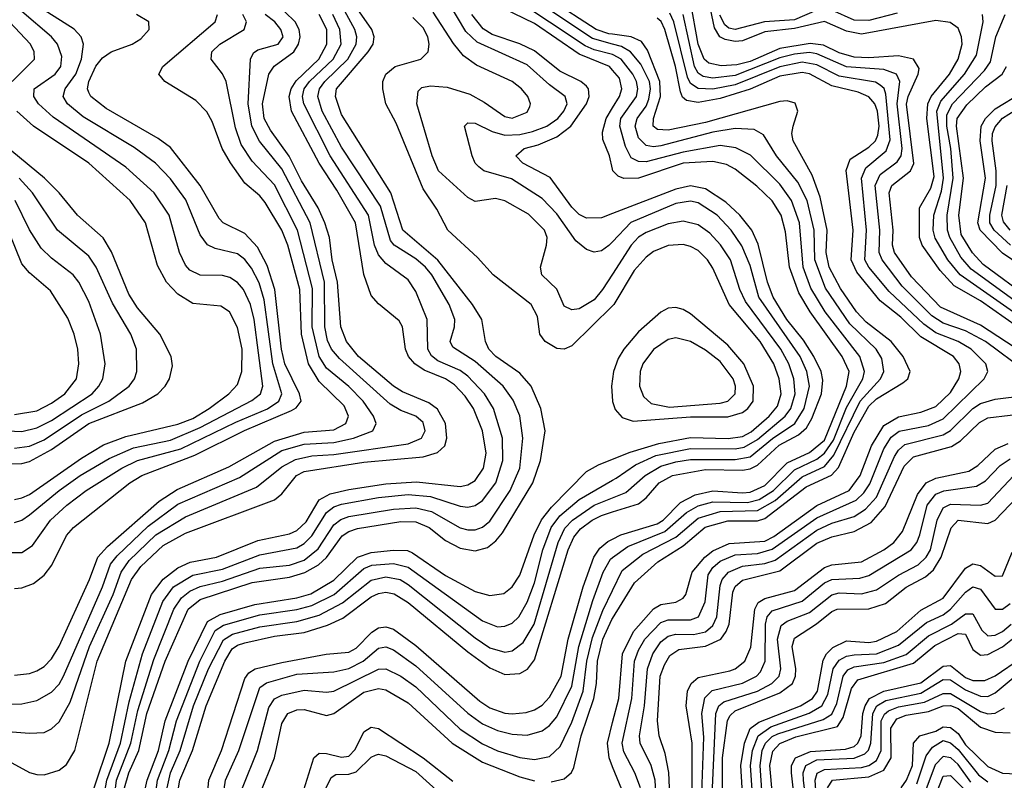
# Model space of a CAD drawing. Header units: inches. Extents: x 501365 to 657855, y 482276 to 547543.
# Tile 827 of 957: x 628404 to 631054, y 485870 to 487916. Entities that reach past the tile are written whole.
import ezdxf

# ---------------------------------------------------------------- set-up
doc = ezdxf.new("R2010")
doc.units = ezdxf.units.IN
doc.header["$MEASUREMENT"] = 0
doc.layers.add('A6428', color=7, linetype='Continuous')
doc.layers.add('A6438', color=7, linetype='Continuous')

msp = doc.modelspace()

# ---------------------------------------------------------------- linework, layer by layer
at = {"layer": 'A6428', "color": 5}
for points, elevation in [([(628370, 486482.8), (628410, 486482.8), (628438.4, 486501.6), (628486.6, 486570), (628530.7, 486610), (628582.7, 486650), (628679.3, 486710), (628721.1, 486730), (628837.9, 486762.1), (628986.2, 486833.7), (629070.7, 486869.3), (629101.4, 486890), (629110, 486910), (629085.6, 486990), (629062.1, 487162.1), (629048.3, 487208.3), (629027.8, 487247.8), (629010, 487270.7), (628990, 487286.2), (628930, 487300.7), (628910, 487310.4), (628890, 487337.5), (628851.3, 487431.3), (628810, 487487.7), (628769.9, 487530), (628712.2, 487572.2), (628574.7, 487654.7), (628533, 487690), (628520.9, 487710), (628526.6, 487730), (628554.7, 487770), (628570.2, 487810), (628575.6, 487850), (628569.5, 487870), (628550.4, 487890.4), (628310, 488043.4)], 4340), ([(628686.5, 485850), (628698.1, 485890), (628724.6, 485950), (628746.5, 486050), (628796, 486190), (628857.2, 486330), (628890, 486356.4), (629030, 486402.2), (629130, 486416.2), (629171.3, 486428.7), (629208.1, 486450), (629230, 486469), (629272.4, 486527.6), (629290, 486539.6), (629312.9, 486547.1), (629430, 486566), (629470, 486565), (629506.4, 486550), (629550, 486514.8), (629590, 486494.3), (629630, 486487.2), (629663.4, 486496.6), (629686.1, 486513.9), (629703.9, 486536.1), (629785.4, 486670), (629806.2, 486730), (629818.2, 486810), (629807.1, 486870), (629780.4, 486930), (629750, 486965.3), (629685.8, 487010), (629666.6, 487030), (629657.6, 487050), (629647.9, 487110), (629623.1, 487150), (629530, 487269.4), (629435, 487350), (629402.9, 487450), (629270, 487661.3), (629253.9, 487710), (629256.5, 487730), (629342.1, 487830), (629355.3, 487850), (629358.6, 487870), (629351.5, 487890), (629293.8, 487973.8)], 4120), ([(630000, 487822.5), (629950, 487835.1), (629926.3, 487846.3), (629734, 487974)], 3960), ([(630000, 487876.9), (629990, 487878.3), (629955.4, 487890), (629831, 487971)], 3920), ([(630000, 487319), (629990, 487308.5), (629970, 487294.2), (629950, 487291), (629930, 487298.3), (629901.1, 487321.1), (629850, 487394), (629810, 487435.2), (629728.1, 487488.1), (629653.5, 487510), (629640.1, 487520.1), (629630.3, 487530.3), (629622.2, 487550), (629601.8, 487630), (629610, 487638.6), (629630, 487638.2), (629675.8, 487615.8), (629710, 487605.7), (629750, 487607.7), (629784.4, 487615.6), (629823.1, 487630), (629852.3, 487650), (629868.9, 487670), (629877.3, 487690), (629872.2, 487710), (629830, 487741), (629770, 487794.7), (629635.3, 487855.3), (629604.8, 487884.8), (629560.1, 487960.1)], 4040), ([(630000, 487780.6), (629991.8, 487790), (629910, 487823.9), (629790, 487905.8), (629706.7, 487946.7)], 3980), ([(630000, 487850.8), (629945.6, 487865.6), (629801.3, 487961.3)], 3940), ([(628290, 486007.6), (628430, 485996.5), (628470, 485998.9), (628490, 486008.8), (628510, 486027.5), (628539.6, 486080.4), (628591.9, 486230), (628655.7, 486370), (628677.3, 486430), (628699.1, 486460.9), (628770.5, 486530), (628850, 486578.9), (629041.5, 486658.5), (629110, 486713.5), (629146.8, 486733.2), (629190, 486742.5), (629250, 486746.3), (629450, 486775.3), (629486, 486790), (629495.8, 486810), (629490, 486832.8), (629470.4, 486850), (629430, 486865), (629401.4, 486881.4), (629264.6, 487004.6), (629243.1, 487030), (629232.9, 487052.9), (629225.3, 487090), (629224.6, 487210), (629185.8, 487370), (629110, 487515.3), (629049.5, 487589.5), (629028.7, 487630), (629019.4, 487690), (629025.5, 487810), (629033.1, 487826.9), (629044.9, 487835.1), (629099.4, 487850), (629112.9, 487870), (629107.2, 487890), (629090.5, 487910), (629064.5, 487930)], 4240), ([(628290, 486072), (628410, 486075.7), (628450, 486084.6), (628490, 486107.2), (628510, 486128.8), (628522.3, 486150), (628627.1, 486390), (628648.9, 486451.1), (628666.2, 486473.8), (628750, 486553.3), (628830, 486612.5), (628995.8, 486684.3), (629110, 486756.8), (629170, 486774.2), (629250, 486778.4), (629302.8, 486790), (629355, 486810), (629364, 486830), (629356.5, 486850), (629328.8, 486890), (629290, 486929.4), (629230, 486979), (629209.8, 487009.8), (629191, 487090), (629192.6, 487192.6), (629151.8, 487350), (629090, 487471.9), (629030, 487535.5), (629000.3, 487580.3), (628984.9, 487624.9), (628959.7, 487750), (628950, 487770.6), (628919.4, 487810), (628921.2, 487830), (628942.7, 487850), (629008.4, 487890), (629014.7, 487910), (629005.1, 487930)], 4260), ([(628353, 485933), (628430, 485891.2), (628450, 485885.5), (628470, 485884.7), (628510, 485897.1), (628530, 485912.6), (628552.4, 485950), (628612.9, 486190), (628705.1, 486410), (628730, 486445.4), (628790, 486501.6), (628850, 486534.9), (629090, 486624.6), (629110, 486640.8), (629149.3, 486690), (629170, 486700.3), (629330, 486725.8), (629490, 486740.2), (629528.5, 486751.5), (629548.1, 486770), (629554.2, 486790), (629550.5, 486829.5), (629528.8, 486868.8), (629505.4, 486885.4), (629434.8, 486914.8), (629410, 486930.2), (629316.1, 487010), (629283.6, 487050), (629268.7, 487090), (629259.1, 487210), (629245.2, 487270), (629237.9, 487330), (629225.8, 487370), (629207.8, 487410), (629162.8, 487482.8), (629129.2, 487549.2), (629078.8, 487618.8), (629062.5, 487650), (629057.8, 487690), (629074.3, 487770), (629088.8, 487791.2), (629141.9, 487830), (629154.8, 487850), (629159.4, 487870), (629156.3, 487890), (629145.6, 487910), (629117.6, 487937.6)], 4220), ([(628390, 486563.7), (628410, 486570.1), (628430, 486583.7), (628510.3, 486650), (628566.5, 486690), (628644.6, 486735.4), (628710, 486764.4), (628810, 486785.1), (628890, 486818.8), (629028.7, 486891.3), (629051.9, 486910), (629058.4, 486930), (629035.6, 487110), (629025.4, 487150), (629006.3, 487190), (628990, 487209.1), (628970, 487222.5), (628950, 487228.1), (628890, 487229.1), (628862.4, 487242.4), (628850, 487256.1), (628834, 487290), (628806.4, 487390), (628766.3, 487450), (628690, 487519.2), (628493.9, 487653.9), (628454.5, 487690), (628442.3, 487710), (628442.6, 487730), (628499.4, 487770), (628514.5, 487790), (628517.3, 487817.3), (628505.8, 487850), (628489.2, 487870), (628410, 487938)], 4360), ([(628390, 486385.7), (628410, 486387.3), (628440.8, 486399.2), (628470, 486422.1), (628490.9, 486449.1), (628530, 486528.4), (628549.1, 486550), (628700.4, 486670), (628733.1, 486690), (628875.2, 486744.8), (629009.3, 486810.7), (629135.5, 486864.5), (629148.3, 486871.7), (629161.7, 486890), (629157.5, 486910), (629118, 486990), (629108.9, 487030), (629090.4, 487190.4), (629070, 487255.3), (629044.1, 487304.1), (629010, 487340.9), (628951.7, 487370), (628941.2, 487381.2), (628890, 487470), (628810, 487572.4), (628776.9, 487596.9), (628637, 487677), (628595.5, 487710), (628590, 487720.7), (628586.9, 487730), (628590, 487750), (628609.2, 487790.8), (628626.5, 487813.5), (628650, 487829.8), (628707, 487850), (628730, 487865), (628752.1, 487890), (628751.2, 487910), (628718.8, 487930)], 4320), ([(628390, 486153), (628430, 486156.9), (628450, 486164.3), (628470, 486176.4), (628490, 486197), (628510, 486230.8), (628592.1, 486410), (628614, 486470), (628640.7, 486499.3), (628779.4, 486620.6), (628827.9, 486652.1), (628967, 486713), (629090, 486782.3), (629170, 486806.5), (629250, 486812.8), (629281.8, 486830), (629289.3, 486850), (629277.5, 486877.5), (629210, 486943.1), (629181.8, 486990), (629162.6, 487070), (629158.3, 487190), (629125.9, 487310), (629110.1, 487350.1), (629064.6, 487424.6), (629050, 487442.5), (629010, 487476), (628971.1, 487531.1), (628949.4, 487570), (628922.4, 487642.4), (628908.1, 487668.1), (628878.6, 487698.5), (628794.8, 487750), (628778.3, 487770), (628789.5, 487790), (628930.4, 487910), (628936.6, 487930)], 4280), ([(628604.7, 485850), (628644.5, 485970), (628689.6, 486190), (628758.6, 486370), (628790, 486411.4), (628830, 486441.8), (628863, 486457), (628934, 486470), (629044.9, 486515.1), (629130, 486533.4), (629150, 486541.7), (629174.8, 486565.2), (629210, 486624.7), (629239.6, 486640.4), (629290, 486652.6), (629390, 486667.6), (629472.5, 486672.5), (629590, 486660.6), (629610, 486664.8), (629630, 486676.9), (629652.3, 486710), (629659.7, 486750), (629649.8, 486809.8), (629626, 486870), (629603.6, 486903.6), (629574.3, 486934.3), (629549.8, 486949.8), (629493, 486973), (629467.4, 486990), (629450.9, 487010), (629442.5, 487030), (629434.1, 487090), (629425.6, 487105.6), (629370, 487151.5), (629350, 487173.9), (629330.8, 487230.9), (629307.6, 487370), (629257.9, 487457.9), (629210.6, 487530), (629136, 487670), (629129.5, 487709.5), (629134.4, 487730), (629147.9, 487752.1), (629209.3, 487810), (629231.2, 487850), (629230.5, 487890), (629210.3, 487930)], 4180), ([(628631.1, 485830), (628638.5, 485870), (628675.5, 485970), (628699, 486081), (628734.7, 486210), (628788.9, 486351.1), (628818.3, 486390), (628870, 486421.7), (628950, 486437.6), (629050, 486476.4), (629150, 486495), (629170, 486506.6), (629190, 486527.5), (629230, 486590.1), (629250, 486605.3), (629270, 486612.6), (629370, 486630.4), (629450, 486638.4), (629510, 486633.2), (629590, 486607), (629610, 486604.9), (629630, 486609.4), (629650, 486622.7), (629685.3, 486670), (629705, 486730), (629703.6, 486790), (629679.7, 486870), (629655, 486910), (629610, 486957.4), (629590, 486972.1), (629530, 486998.3), (629512.3, 487012.3), (629502.9, 487030), (629500.9, 487110), (629470, 487185), (629450, 487216.2), (629390, 487260.1), (629370, 487283.7), (629359.3, 487310), (629343.1, 487390), (629240.1, 487550), (629169.2, 487690), (629165.5, 487710), (629169.6, 487730), (629184.5, 487750), (629247.9, 487810), (629269.4, 487850), (629266, 487890), (629247.2, 487930)], 4160), ([(628657.4, 485810), (628664.4, 485870), (628703.3, 485970), (628721.9, 486058.1), (628764.9, 486195.1), (628818.8, 486330), (628839.5, 486360.5), (628861.6, 486378.4), (628890, 486391.6), (628950, 486405.4), (629050, 486440.3), (629130, 486448.8), (629170, 486462.6), (629207.5, 486492.5), (629250, 486557.5), (629268.3, 486571.7), (629290, 486579.7), (629410, 486599.5), (629470, 486602.9), (629512.7, 486592.7), (629590, 486548.9), (629610, 486543.5), (629630, 486543.6), (629649.5, 486550.5), (629670, 486566.9), (629724.7, 486650), (629750.2, 486710), (629758.4, 486790), (629750.2, 486850.2), (629732.7, 486892.7), (629705.6, 486930), (629630, 486996.4), (629570, 487035.5), (629563.2, 487050), (629574.7, 487090), (629575.3, 487110), (629559.8, 487150), (629513.3, 487230), (629496.6, 487250), (629470, 487272.7), (629412.4, 487310), (629402.4, 487322.4), (629374.9, 487414.9), (629270, 487573.5), (629218.6, 487670), (629206.7, 487710), (629210.8, 487730), (629225.6, 487750), (629287, 487810), (629309.6, 487850), (629311.9, 487870), (629306.2, 487890), (629278.8, 487938.8)], 4140), ([(630000, 487146.7), (629890, 487039.1), (629870, 487029.4), (629850, 487031.8), (629818.4, 487050), (629804.5, 487070), (629797.7, 487117.7), (629781.1, 487150), (629678.6, 487230), (629636.4, 487276.4), (629556.4, 487350), (629526.8, 487406.8), (629490, 487461.1), (629417.7, 487637.7), (629389.9, 487690), (629381.2, 487730), (629381.4, 487750), (629389.2, 487770), (629414.9, 487790), (629483.7, 487810), (629503.9, 487830), (629506.7, 487850), (629502.8, 487870), (629490, 487894.7), (629462, 487922)], 4080), ([(630000, 487232), (629973, 487190), (629950, 487162.4), (629910, 487138.2), (629890, 487135.2), (629870, 487145.7), (629850, 487190.8), (629809.9, 487230), (629806.2, 487250), (629822.4, 487310), (629823.5, 487330), (629816.3, 487350), (629773.2, 487393.2), (629710, 487429), (629684.9, 487435.1), (629630, 487427.1), (629610, 487438.2), (629531.3, 487510), (629513.9, 487550), (629473.1, 487690), (629476.5, 487723.5), (629486.2, 487733.8), (629510, 487738.2), (629554.9, 487734.9), (629615.5, 487715.5), (629654.5, 487694.5), (629710, 487655.4), (629730, 487651.5), (629770, 487667.8), (629777.3, 487682.7), (629779.3, 487690), (629771.9, 487710), (629754.9, 487730), (629729.8, 487750), (629634.1, 487794.1), (629599, 487819), (629571.8, 487851.8), (629516.7, 487936.7)], 4060), ([(630000, 487395), (629970, 487383.5), (629930, 487382.4), (629910, 487391.8), (629890, 487411.9), (629832, 487492), (629758.8, 487530), (629739.9, 487550), (629762, 487570), (629800.1, 487579.9), (629850, 487601.4), (629887.4, 487630), (629930, 487690), (629937.1, 487710), (629935.5, 487730), (629930, 487737.1), (629914.1, 487750), (629858.1, 487778.1), (629790, 487832), (629750, 487851.2), (629676.1, 487876.1), (629651.5, 487891.5), (629620.9, 487930)], 4020), ([(628383.9, 487750), (628443.6, 487810), (628443.1, 487830), (628432.9, 487850), (628376.6, 487910)], 4380), ([(630000, 487513.7), (629991.7, 487550), (629973.7, 487593.7), (629973.2, 487613.2), (629983.1, 487650), (630000, 487678.7)], 3980), ([(628390, 486625.7), (628410, 486629.5), (628430, 486638.4), (628570, 486736.3), (628630, 486772.6), (628690, 486794.9), (628830, 486828.2), (628870, 486843.7), (628914.4, 486870), (628966.9, 486910), (628990, 486934.6), (629002.1, 486970), (629003, 487030), (628990, 487087.8), (628969.1, 487130), (628945.8, 487145.8), (628870, 487152.3), (628830, 487177.5), (628799.4, 487210), (628775.2, 487255.2), (628742.8, 487370), (628701.6, 487430), (628590.3, 487530.3), (628441.5, 487630), (628396.1, 487670)], 4380), ([(628370, 486721.7), (628410, 486722.1), (628430, 486727.7), (628490, 486759.7), (628590, 486829.7), (628735, 486885), (628776.1, 486910), (628795.8, 486930), (628807.3, 486950), (628815, 486985), (628812, 487010), (628781.3, 487070), (628721.4, 487141.4), (628697.5, 487177.5), (628651.4, 487291.4), (628629.1, 487329.1), (628559.7, 487390), (628510.7, 487450), (628470.7, 487490), (628382.7, 487562.7)], 4420), ([(628390, 486763.5), (628430, 486769.2), (628470, 486786.2), (628570, 486852.8), (628644, 486890), (628698.7, 486930), (628713.2, 486950), (628719.7, 486970), (628718.8, 487030), (628702.8, 487070), (628653.7, 487153.7), (628610.2, 487250.2), (628590, 487279.7), (628506, 487350), (628438.3, 487450), (628402.6, 487490)], 4440), ([(628370, 486810.3), (628410, 486808.5), (628450, 486817.8), (628490, 486837.7), (628598.9, 486910), (628617.3, 486930), (628627.5, 486950), (628634.5, 486990), (628621.2, 487070), (628590, 487157.8), (628563.3, 487210), (628548.3, 487230), (628490, 487274.4), (628461.9, 487301.9), (628430.8, 487350.8), (628392, 487430)], 4460), ([(628390, 486854.4), (628450, 486864.2), (628490, 486884.1), (628525.8, 486910), (628556.8, 486950), (628563.5, 486990), (628560.5, 487030), (628550.6, 487070), (628533.4, 487113.4), (628486.9, 487186.9), (628430, 487235), (628410, 487259.3), (628356.6, 487390)], 4480), ([(630000, 486949.9), (629997.3, 486930), (629999.7, 486890), (630000, 486889.1)], 4120), ([(628738.5, 485830), (628747.1, 485870), (628777.5, 485950), (628795.8, 486030), (628857.7, 486190), (628910, 486297.2), (628944.1, 486315.9), (629037.4, 486342.6), (629150, 486360.5), (629188.1, 486371.9), (629250, 486407.9), (629312.9, 486470), (629350, 486483.2), (629410, 486489.3), (629448.1, 486488.1), (629461.8, 486481.8), (629550, 486420.8), (629630, 486378.3), (629670, 486366.9), (629707.1, 486372.9), (629730, 486390.6), (629750, 486422.1), (629789, 486530), (629808.9, 486571.1), (629835.4, 486604.6), (629930, 486700.8), (629961.7, 486718.3), (630000, 486733.5)], 4080), ([(628769.2, 485830), (628774.7, 485870), (628805.4, 485950), (628825.7, 486030), (628888.6, 486190), (628930, 486272.7), (628952.4, 486287.6), (629050, 486315.1), (629150, 486329.7), (629190, 486340.1), (629250.8, 486370), (629330, 486439.6), (629351.7, 486448.3), (629410, 486453.6), (629450, 486443.4), (629650, 486298.7), (629690, 486282.9), (629710, 486284.2), (629730, 486293.1), (629747.2, 486310), (629770, 486349), (629790, 486401.3), (629812.5, 486490), (629834.5, 486550), (629858.4, 486581.6), (629910, 486625.8), (630000, 486677)], 4060), ([(628800.8, 485850), (628809.7, 485890), (628835.9, 485950), (628872, 486070), (628912.4, 486170), (628952.2, 486247.8), (628977.1, 486262.9), (629050, 486282.9), (629150, 486297.4), (629210, 486314.3), (629273, 486347), (629350, 486408.5), (629390, 486416.9), (629428.2, 486410), (629450, 486396.8), (629630, 486252.9), (629670, 486226.4), (629710, 486214.7), (629730, 486217.9), (629759.1, 486240.9), (629788.7, 486290), (629853.4, 486510), (629871.8, 486548.2), (629891.9, 486570), (629950, 486609.7), (630000, 486629.8)], 4040), ([(628831.4, 485850), (628835.2, 485870), (628869.3, 485950), (628906.4, 486070), (628956.4, 486190), (628976.2, 486223.8), (628990, 486233.9), (629010, 486239.9), (629090, 486257.6), (629170, 486268), (629232.4, 486287.6), (629273.6, 486306.4), (629350, 486363.8), (629370, 486372.9), (629390, 486375.7), (629411.6, 486371.6), (629450, 486348.1), (629610, 486215.9), (629670, 486172.2), (629710, 486155), (629750, 486157.6), (629770.7, 486169.3), (629790, 486194.1), (629880.6, 486490), (629895.9, 486524.1), (629913.6, 486546.4), (629945.1, 486570), (629970, 486582.3), (630000, 486591.9)], 4020), ([(628910, 485830), (628912.9, 485870), (628947.6, 485950), (629010, 486143.6), (629021, 486159), (629037.5, 486170), (629110, 486186.8), (629229, 486209), (629290, 486214.9), (629310, 486225.7), (629351.8, 486268.2), (629370, 486279.7), (629390, 486282.4), (629410, 486276.1), (629470, 486232.4), (629642.8, 486082.8), (629670, 486064.5), (629710, 486050.6), (629730, 486048.5), (629767.6, 486052.4), (629790, 486059.9), (629810, 486072.1), (629830, 486093.5), (629861.3, 486150), (629880.3, 486250), (629920.4, 486390), (629949.1, 486470), (629965.6, 486494.4), (629987.4, 486512.6), (630000, 486518.9)], 3980), ([(628951.6, 485828.4), (628957.8, 485870), (628993.7, 485950), (629050, 486119.4), (629068.2, 486131.8), (629150, 486155.5), (629250, 486161.9), (629290, 486170.3), (629328.3, 486190), (629370, 486225.5), (629390, 486228.6), (629410, 486221.3), (629470, 486178.1), (629610.2, 486050.2), (629650, 486021.7), (629690, 486003.8), (629730, 485993.9), (629770, 485991.7), (629810, 486003), (629830, 486017.1), (629850, 486041), (629890, 486123.3), (629909.3, 486230), (629946.5, 486353.5), (629974.6, 486430), (629994.8, 486465.2), (630000, 486468.9)], 3960), ([(629003.9, 485850), (629044.1, 485950), (629074.6, 486065.4), (629090, 486088.9), (629110, 486098.6), (629170, 486112.8), (629230, 486106.9), (629250, 486109.5), (629370, 486169.2), (629390, 486170.1), (629430, 486150), (629470, 486121.1), (629590, 486007.7), (629650, 485967.8), (629690, 485949.3), (629750, 485931.5), (629790, 485926.2), (629830, 485933.8), (629858.8, 485961.2), (629890, 486025.9), (629920.9, 486110), (629930.8, 486190), (629946.2, 486253.8), (629973.5, 486326.5), (630000, 486380.7)], 3940), ([(629834.3, 485865.7), (629870, 485874.2), (629889, 485891), (629895.7, 485904.3), (629915.8, 485990), (629949.3, 486090), (629956.3, 486130), (629959.2, 486190), (629974, 486250), (629997.9, 486302.1), (630000, 486305.5)], 3920), ([(629049.8, 485830.2), (629089.7, 485930), (629110, 486023), (629126.1, 486050), (629150, 486059.7), (629170, 486060.2), (629230, 486044), (629250, 486049.7), (629330, 486106.7), (629370, 486117.2), (629390, 486113.6), (629450, 486078.4), (629567.8, 485970), (629650, 485918.8), (629750, 485879), (629790, 485868.6)], 3920), ([(629164.6, 485830), (629196.1, 485930), (629210, 485942.5), (629230, 485942.1), (629270, 485932), (629290, 485935), (629307.4, 485952.6), (629330, 486000.3), (629350, 486012.8), (629370, 486009.4), (629490, 485930.8), (629570, 485867.6)], 3880), ([(630000, 485906.3), (629990.4, 485930), (629985.9, 485970), (630000, 486025.3)], 3880), ([(629228.7, 485850), (629242.9, 485877.1), (629254.8, 485885.2), (629290, 485886.6), (629310, 485892.9), (629350, 485932.5), (629362.2, 485937.8), (629370, 485940.6), (629390, 485935.8), (629470, 485893.5), (629534.9, 485834.9)], 3860)]:
    msp.add_lwpolyline(points, dxfattribs=dict(at, elevation=elevation))
at = {"layer": 'A6438', "color": 5}
for points, elevation in [([(631090.3, 487090.3), (630990, 487159.5), (630919.9, 487199.8), (630881.6, 487241.6), (630833.2, 487310), (630826.6, 487330), (630825.9, 487410), (630856.6, 487463.4), (630865.6, 487494.4), (630846, 487650), (630848.2, 487690), (630857.5, 487710), (630907.1, 487770), (630930.4, 487810), (630941.1, 487850), (630939.6, 487870), (630930, 487893.4), (630908.3, 487908.3), (630870, 487913.6), (630670, 487877.3), (630630, 487885.3), (630570, 487911.2), (630490, 487892.1), (630410, 487883.6), (630350, 487859.6), (630330, 487857.1), (630302.6, 487862.6), (630288.3, 487870), (630274, 487894), (630246.6, 488026.6)], 3780), ([(631130, 487003.2), (630990, 487094.5), (630882.7, 487142.7), (630804.5, 487224.5), (630758.9, 487290), (630753.9, 487310), (630754.9, 487350), (630744.5, 487450), (630751.4, 487470), (630802.2, 487510), (630810.8, 487529.2), (630791.4, 487688.6), (630795.6, 487710), (630822.6, 487770), (630825.1, 487785.1), (630810, 487809.9), (630770, 487818.7), (630690, 487813.2), (630650, 487815), (630610, 487827.3), (630567.5, 487847.4), (630532.2, 487852.2), (630450, 487838.5), (630370, 487804), (630334.4, 487794.4), (630292.4, 487792.4), (630259.4, 487799.4), (630246.2, 487810), (630230.1, 487850.1), (630210, 487965.5)], 3820), ([(630000, 486025.3), (630016.5, 486090), (630026.9, 486210), (630056.7, 486270), (630110, 486331.4), (630130, 486342.8), (630170.4, 486349.6), (630190, 486359.6), (630197.2, 486370), (630214.4, 486430), (630248.6, 486470), (630270, 486487.6), (630313.4, 486506.6), (630410, 486513.7), (630434.3, 486525.7), (630550, 486609.4), (630636.4, 486650), (630666.7, 486690), (630697, 486770), (630730, 486824.4), (630770, 486847.9), (630830, 486860.4), (630870, 486875.5), (630910, 486912.9), (630932.4, 486950), (630937, 486970), (630933.2, 486990), (630917.9, 487010), (630830, 487063), (630775.8, 487115.8), (630720.2, 487160.2), (630657.2, 487237.2), (630641.8, 487270), (630647.7, 487350), (630629.1, 487510.9), (630639.1, 487540.9), (630690, 487573.1), (630707.8, 487590), (630714.4, 487605.6), (630717.7, 487630), (630713.4, 487670), (630705.5, 487690), (630690, 487708.8), (630661.5, 487721.5), (630590, 487738.3), (630530.3, 487770.3), (630510, 487774.5), (630450, 487764.4), (630370, 487729.7), (630290, 487704.5), (630230, 487693.8), (630199, 487699), (630187.8, 487707.8), (630182.5, 487722.5), (630169.7, 487790), (630140.3, 487890), (630131.1, 487911.1), (630120.4, 487920.4)], 3880), ([(630074.7, 485850), (630060.3, 485890), (630030, 485946.5), (630026, 485970), (630051.9, 486090), (630059.4, 486190), (630070, 486220.1), (630087.2, 486250), (630130, 486294.9), (630150, 486302), (630210, 486301.3), (630231.5, 486310), (630248.8, 486350), (630257.5, 486422.5), (630270, 486442.3), (630290, 486459.3), (630330, 486476.6), (630390, 486480.3), (630430, 486491.6), (630550, 486576.4), (630656.1, 486623.9), (630676.5, 486643.5), (630692.3, 486667.7), (630730, 486761.7), (630750, 486793.4), (630771.2, 486808.8), (630850, 486824.2), (630890, 486842.6), (630999.9, 486950), (631009.9, 486970), (631005, 486990), (630965.6, 487030), (630930.5, 487050.5), (630870, 487074.2), (630837.5, 487097.5), (630744.8, 487184.8), (630689.5, 487250), (630678.6, 487270), (630683.4, 487350), (630670.4, 487490), (630682, 487518), (630736.3, 487563.7), (630747.1, 487592.9), (630735.8, 487715.8), (630730.8, 487730.7), (630720.5, 487740.5), (630707.9, 487747.9), (630610, 487764.4), (630550, 487794.7), (630510, 487801.7), (630450, 487789.4), (630330, 487741.3), (630270, 487729.1), (630230, 487730.8), (630210, 487744.9), (630201.9, 487761.9), (630164.9, 487910), (630154.2, 487934.2)], 3860), ([(631112.4, 486970), (631003.4, 487050), (630950, 487079.1), (630890, 487100.1), (630859.5, 487119.5), (630779.4, 487199.4), (630725.4, 487270), (630717.4, 487290), (630719.2, 487350), (630707.1, 487470), (630720.3, 487499.7), (630765.9, 487534.1), (630776.6, 487550), (630779.1, 487570), (630766, 487690), (630773.2, 487750), (630764.3, 487770), (630730, 487781.8), (630630, 487789.1), (630550, 487824.3), (630530, 487827.6), (630490, 487823.7), (630450, 487813.4), (630330, 487766.5), (630270, 487758.7), (630243.6, 487763.6), (630230, 487772.1), (630220.2, 487790), (630189.7, 487930)], 3840), ([(630550, 487941.4), (630490, 487916), (630409.2, 487910.8), (630330, 487889.6), (630313.3, 487893.3), (630302.5, 487902.5), (630288.8, 487928.8)], 3760), ([(630765.8, 487934.2), (630690, 487913.8), (630650, 487915.1), (630590, 487941.7)], 3760), ([(631096.7, 487116.7), (630935.5, 487230), (630902.3, 487270), (630868.1, 487328.1), (630862.7, 487350), (630864.5, 487390), (630885, 487455), (630891, 487490), (630872.5, 487670), (630883.4, 487696.6), (630947.3, 487770), (630979.6, 487820.4), (630997.4, 487910), (630996, 487930)], 3760), ([(631110, 487140.3), (630965.3, 487245.3), (630937.7, 487277.7), (630907.6, 487330), (630901.4, 487350), (630900.6, 487390), (630917, 487490), (630910.4, 487570), (630899.5, 487630), (630900, 487660), (630915, 487690), (631000.8, 487779.2), (631017.2, 487802.8), (631031.8, 487870), (631056.7, 487930)], 3740), ([(630000, 486305.5), (630059.2, 486400.8), (630121.9, 486458.1), (630190, 486500.6), (630249.3, 486550.7), (630310, 486567.6), (630390, 486567.6), (630410, 486573.9), (630520.9, 486659.1), (630589.4, 486690.6), (630608.1, 486711.9), (630650, 486806.9), (630690, 486876.7), (630710, 486896.2), (630781.2, 486938.8), (630794.4, 486950), (630801, 486970), (630781.9, 487010), (630750.2, 487050), (630682.6, 487102.6), (630656.3, 487130), (630613.2, 487193.2), (630583.1, 487250), (630574.7, 487290), (630577.7, 487350), (630559.1, 487439.1), (630537.5, 487497.5), (630486.1, 487590), (630482.8, 487610), (630485.8, 487630), (630499, 487670), (630491.8, 487691.8), (630470, 487698.3), (630450, 487696.2), (630250, 487639.3), (630150, 487619.1), (630121.1, 487621.1), (630109.1, 487630), (630110.2, 487650), (630128.9, 487710), (630126.9, 487750), (630094.4, 487834.4), (630077.7, 487857.7), (630050, 487870), (630000, 487876.9)], 3920), ([(630000, 486380.7), (630026, 486434), (630081.8, 486478.2), (630170, 486524.4), (630230, 486575.2), (630290, 486592.9), (630390, 486595.6), (630437.3, 486622.7), (630510, 486685.9), (630570, 486713.9), (630595.2, 486744.8), (630666, 486890), (630721.4, 486950), (630729.7, 486970), (630724.4, 487004.4), (630709.3, 487030), (630638.4, 487098.4), (630573.5, 487193.5), (630544.1, 487270), (630542.9, 487350), (630523.4, 487430), (630498.7, 487478.7), (630441.6, 487550), (630406.3, 487606.3), (630380.7, 487620.7), (630330, 487623.9), (630270, 487613.7), (630130, 487576.7), (630110, 487574), (630090, 487577.5), (630070, 487598.3), (630061.2, 487630), (630066.3, 487650), (630090, 487683.2), (630097.9, 487702.1), (630102.2, 487730), (630099.6, 487750), (630076.3, 487796.3), (630048.2, 487830), (630024.3, 487844.3), (630000, 487850.8)], 3940), ([(630000, 486468.9), (630041.1, 486498.9), (630140.8, 486539.2), (630199.1, 486590), (630230, 486608.1), (630270, 486619.2), (630363.1, 486616.9), (630394.7, 486625.3), (630433.3, 486650), (630490, 486704.8), (630550, 486733.6), (630570, 486750.2), (630594.6, 486785.4), (630630, 486873.2), (630673.3, 486950), (630678.4, 486970), (630665.3, 487010), (630571.9, 487130), (630533.9, 487193.9), (630513.1, 487250), (630502.7, 487370), (630481.4, 487430), (630450, 487473.4), (630371.3, 487551.3), (630331.7, 487571.7), (630290, 487577.4), (630190, 487559.4), (630090, 487534.1), (630070, 487534.9), (630050, 487544.4), (630034.9, 487574.9), (630019.6, 487630), (630022.3, 487650), (630064, 487710), (630068.4, 487730), (630064.8, 487750), (630054.7, 487770), (630023.2, 487810), (630002, 487822), (630000, 487822.5)], 3960), ([(631124.3, 487164.3), (630997.3, 487257.3), (630968.8, 487288.8), (630938.5, 487338.5), (630931.6, 487390), (630944.8, 487490), (630926.1, 487630), (630927.8, 487650), (630953.2, 487686.8), (631004.1, 487735.9), (631048.4, 487770), (631060.6, 487790)], 3720), ([(630000, 487678.7), (630018.4, 487710), (630024.9, 487730), (630019, 487759), (630000, 487780.6)], 3980), ([(631150, 487220.3), (631050, 487288.5), (630989.5, 487350), (630982.8, 487370), (631004.2, 487490), (630989.6, 487590.4), (630992, 487630), (631003.6, 487650), (631030, 487676.4), (631100.3, 487719.7)], 3680), ([(631070.7, 487310), (631027.2, 487350), (631015.3, 487370), (631015.3, 487390), (631032.9, 487470), (631032.9, 487510), (631021.4, 487590), (631022.5, 487610), (631030, 487627.9), (631050, 487650.9), (631135.1, 487704.9)], 3660), ([(630000, 486518.9), (630022, 486530), (630120.3, 486559.7), (630136.4, 486570), (630183.1, 486616.9), (630222.2, 486637.8), (630270, 486648.7), (630350, 486642.9), (630370, 486645.5), (630410, 486663.3), (630470, 486723.6), (630530, 486751.4), (630570, 486785.4), (630630, 486930), (630636.4, 486970), (630617.6, 487010), (630531.5, 487130), (630501.6, 487181.6), (630476.5, 487250), (630465.6, 487345.6), (630453.4, 487390), (630429.3, 487429.3), (630388.4, 487468.4), (630330, 487514.4), (630306.6, 487526.5), (630270, 487534.8), (630190, 487529.8), (630070, 487489.8), (630030, 487488.7), (630015.2, 487495.2), (630000.8, 487510), (630000, 487513.7)], 3980), ([(630000, 486591.9), (630070, 486614.1), (630090.4, 486629.6), (630125.4, 486670), (630161.2, 486690), (630250, 486705.9), (630350, 486704.1), (630370, 486707.6), (630390, 486717.7), (630448.4, 486771.6), (630500.7, 486799.3), (630522, 486818), (630536.4, 486843.6), (630562, 486910), (630566.3, 486946.3), (630561.3, 486970), (630541.6, 487010), (630514.1, 487054.1), (630469.1, 487110), (630432.1, 487170), (630416.9, 487210), (630392.1, 487312.1), (630374.7, 487350), (630342.6, 487390), (630305.1, 487425.1), (630250, 487460.8), (630210, 487468.8), (630170, 487460), (630000, 487395)], 4020), ([(631070.3, 487350.3), (631052.5, 487372.5), (631047.6, 487390), (631062.3, 487470)], 3640), ([(630000, 486629.8), (630035.8, 486644.2), (630088, 486690), (630130, 486714.9), (630170, 486727), (630210, 486732.6), (630330, 486732.9), (630370, 486740.2), (630430.6, 486789.4), (630490.8, 486830), (630515.4, 486870), (630530, 486930), (630523, 486970), (630504.9, 487010), (630393.5, 487170), (630370, 487255), (630348, 487308), (630319.2, 487350), (630281.2, 487390), (630230, 487423.5), (630210, 487427.9), (630170, 487421.5), (630049.5, 487370.5), (630000, 487319)], 4040), ([(630000, 486677), (630010, 486682.7), (630061.7, 486718.3), (630116.7, 486743.3), (630210, 486762.3), (630330, 486761.3), (630354.2, 486765.8), (630390, 486786.7), (630464.7, 486850), (630479.4, 486870), (630491.1, 486910), (630487.7, 486950), (630474.7, 486990), (630453.2, 487030), (630358, 487158), (630342.7, 487190), (630317.1, 487270), (630290.8, 487310.8), (630262, 487342), (630230, 487364.5), (630190, 487374.2), (630150, 487366.6), (630090, 487343.8), (630070, 487331.1), (630050, 487309.9), (630000, 487232)], 4060), ([(630000, 486733.5), (630047.7, 486752.3), (630124.3, 486775.7), (630210, 486791.9), (630310.8, 486789.2), (630350, 486794.7), (630372.8, 486807.2), (630421.6, 486850), (630443.7, 486876.3), (630454.1, 486910), (630448.3, 486950), (630434.1, 486990), (630397.5, 487050), (630313.6, 487150), (630270, 487247.3), (630255.4, 487270), (630230, 487294.9), (630210, 487306.3), (630190, 487311.2), (630150, 487309), (630110, 487292.9), (630090, 487277.7), (630058.4, 487241.6), (630003.4, 487150), (630000, 487146.7)], 4080), ([(630000, 486889.1), (630007.2, 486867.2), (630025.8, 486845.8), (630055.7, 486835.7), (630210, 486847.6), (630310, 486847.5), (630350, 486859.7), (630364.3, 486870), (630378.5, 486890), (630379.1, 486930), (630353.5, 486990), (630310, 487040.9), (630210, 487124.5), (630190, 487136.7), (630170, 487142.3), (630150, 487139.7), (630130, 487129.5), (630070, 487076.7), (630030.4, 487030), (630015.2, 487004.8), (630002.8, 486970), (630000, 486949.9)], 4120), ([(630117.6, 485817.6), (630114.6, 485870), (630104.2, 485910), (630074.6, 485970), (630072.3, 485990), (630085.8, 486070), (630094, 486170), (630108.6, 486210), (630130, 486242.3), (630150, 486257.7), (630170, 486262.8), (630217.4, 486262.6), (630250, 486269.2), (630270, 486286.6), (630280.5, 486310), (630290, 486393.7), (630295.3, 486410), (630312.1, 486430), (630350, 486445.6), (630410, 486453.5), (630437.4, 486462.6), (630550, 486542.5), (630590, 486561.5), (630650, 486579.8), (630680.8, 486599.2), (630710, 486631.7), (630759, 486741), (630770, 486758.3), (630787.1, 486772.9), (630890, 486799.2), (630910, 486811.2), (630970, 486870), (630990, 486883.2), (631030, 486895.1), (631110, 486905.1)], 3840), ([(630153.3, 485850), (630151.2, 485891.3), (630141.9, 485941.9), (630125.1, 485990), (630121.2, 486030), (630128.3, 486150), (630139.3, 486180.7), (630154.4, 486205.6), (630178.4, 486221.6), (630250, 486230.6), (630291, 486250), (630306, 486270), (630313.9, 486290), (630323.7, 486376.3), (630330, 486391), (630350, 486408.5), (630450, 486433.4), (630550, 486508.3), (630590, 486525.2), (630650, 486538.9), (630696.1, 486563.9), (630733.9, 486606.1), (630785, 486715), (630810, 486740.5), (630912.3, 486767.7), (630936.5, 486783.5), (630987.3, 486832.7), (631010, 486844.9), (631130, 486859.8)], 3820), ([(630214.3, 485830), (630214.4, 485970), (630197.9, 486070), (630201.9, 486110), (630211.3, 486130), (630230, 486146.2), (630315.5, 486164.5), (630330.4, 486170), (630356.2, 486190), (630372.1, 486227.8), (630383.1, 486330), (630391.7, 486348.3), (630410, 486359.1), (630490, 486380.1), (630570, 486442.6), (630590, 486450), (630670, 486457.9), (630730.3, 486489.7), (630757.2, 486510), (630780.5, 486539.5), (630821.2, 486638.8), (630844.2, 486670), (630870, 486682.4), (630958.7, 486701.3), (630983, 486717), (631030, 486761.1), (631064.4, 486775.6)], 3780), ([(630239.6, 485810), (630245.8, 485985.8), (630240.2, 486050), (630248.4, 486091.6), (630268.4, 486111.6), (630350, 486131.5), (630387.2, 486150), (630398.3, 486161.7), (630410.4, 486190), (630411.5, 486290), (630416.5, 486310), (630430, 486325.6), (630510, 486351.5), (630570, 486400.8), (630590, 486410.4), (630665.9, 486414.1), (630690, 486420.6), (630803.5, 486490), (630819.1, 486510), (630827.5, 486530), (630846.5, 486610), (630870, 486639.3), (630891.7, 486648.3), (630979.2, 486660.8), (631004.2, 486675.8), (631043.3, 486716.7), (631070, 486734.5)], 3760), ([(630267.5, 485810), (630277.9, 486050), (630285.9, 486070), (630299.3, 486080.7), (630390.1, 486110.1), (630428.9, 486130), (630448.1, 486150), (630453.1, 486170), (630443.7, 486250), (630453.8, 486286.2), (630470, 486297.7), (630530, 486321.8), (630590, 486369.2), (630610, 486374.1), (630670, 486372), (630710, 486381.9), (630770, 486421.7), (630822.9, 486450), (630844.1, 486470), (630855.6, 486490), (630873.7, 486570), (630890, 486602.6), (630910, 486612.6), (630990, 486610.3), (631010, 486615.9), (631080.1, 486690)], 3740), ([(630295.5, 485830), (630295.7, 485930), (630309.6, 486030.4), (630316.1, 486043.9), (630330, 486056.7), (630450, 486105), (630484.2, 486130), (630492.6, 486150), (630493.5, 486170), (630483.4, 486230), (630490, 486252.6), (630548.9, 486291.1), (630590, 486324.2), (630604.6, 486330), (630690, 486331.4), (630734.3, 486345.7), (630790, 486389.8), (630842.5, 486417.5), (630863.7, 486436.3), (630884.6, 486470), (630911, 486549), (630930, 486569.5), (631010, 486561), (631030, 486569.5), (631110, 486653.1)], 3720), ([(630348.6, 485850), (630345.6, 485910), (630354.7, 485970), (630370.5, 486009.5), (630393.5, 486026.5), (630506.2, 486070), (630538.2, 486090), (630551.7, 486110), (630566.8, 486193.2), (630575.9, 486210), (630593, 486227), (630630, 486245.2), (630690, 486241), (630710, 486244.4), (630765.2, 486270), (630830, 486327.6), (630890, 486360), (630950, 486440.7), (630970, 486452.4), (630990, 486447.6), (631030, 486419.2), (631050, 486420.1), (631075.9, 486484.1)], 3680), ([(630375.5, 485844.5), (630371.4, 485910), (630376.4, 485950), (630392.2, 485990), (630426, 486014), (630529.6, 486050.4), (630563.7, 486070), (630579.6, 486100.4), (630593.8, 486170), (630610, 486192.7), (630630, 486203.9), (630650, 486207.8), (630710, 486210.5), (630770, 486233.4), (630845.2, 486294.8), (630890, 486315), (630909.9, 486330), (630950, 486376.1), (630970, 486390.4), (630990, 486384.3), (631030, 486330.6), (631050, 486330.1), (631070, 486345.3)], 3660), ([(630402.7, 485830), (630397.2, 485910), (630403, 485950), (630411.7, 485970), (630430, 485987.8), (630444.8, 485995.2), (630566.4, 486033.6), (630590, 486048.2), (630603.4, 486076.6), (630621.1, 486150), (630633.3, 486166.7), (630650, 486174.9), (630730, 486186.9), (630790, 486208.7), (630850, 486258.9), (630912.3, 486290), (630950, 486317.8), (630970, 486317.4), (630993.7, 486273.7), (631010, 486258.3), (631030, 486260.6), (631050, 486270.6), (631073.2, 486290)], 3640), ([(630430.7, 485830), (630423.3, 485910), (630431.5, 485948.5), (630450, 485968.8), (630493.5, 485986.5), (630605.2, 486014.8), (630621.1, 486038.9), (630642.8, 486117.2), (630660.2, 486139.8), (630810, 486185.4), (630867.5, 486232.5), (630930, 486264.9), (630950, 486262.9), (630970, 486221.7), (630990, 486206.5), (631010, 486208.5), (631050, 486229), (631090, 486261.7)], 3620), ([(630492.7, 485792.7), (630481.6, 485890), (630482, 485910), (630492.5, 485930), (630532.6, 485947.4), (630626.7, 485953.3), (630650, 485961.3), (630660.1, 485970), (630669.5, 485990), (630673.7, 486050), (630679.5, 486070), (630691.9, 486090), (630730, 486109.5), (630830, 486132.3), (630890, 486176.8), (630910, 486178.7), (630950, 486146.6), (630970, 486138.2), (631001.8, 486138.2), (631030, 486150.6), (631100.8, 486199.2)], 3580), ([(630521.4, 485810), (630513.7, 485870), (630513, 485890), (630520.3, 485910), (630550, 485924.9), (630650, 485929.1), (630678.7, 485941.3), (630688.9, 485951.1), (630695, 485970), (630700.1, 486050), (630711.5, 486070), (630735.4, 486084.6), (630830, 486104), (630890, 486140.9), (630910, 486139.9), (630950, 486113.2), (630990, 486096.1), (631010, 486095.8), (631030, 486105.6), (631141.6, 486198.4)], 3560), ([(630548.2, 485830), (630544.9, 485870), (630551, 485889), (630570, 485899.3), (630670, 485904.3), (630690.2, 485909.8), (630710, 485923.2), (630722.6, 485950), (630723.4, 486030), (630732, 486048), (630743, 486057), (630770, 486067.8), (630839.8, 486080.2), (630890, 486103.4), (630910, 486103.1), (630990, 486054.6), (631010, 486048.5), (631030, 486050.1), (631054.7, 486065.3)], 3540), ([(630578.9, 485850), (630592.2, 485870), (630690, 485879.2), (630730, 485897.2), (630750.3, 485930), (630749.4, 486010), (630765.1, 486034.9), (630790, 486044.9), (630850, 486055.1), (630890, 486070.2), (630910, 486071), (630930, 486063.5), (630990, 486013.2), (631030, 485999.5), (631070, 485997.5)], 3520), ([(630776.8, 485850), (630791.4, 485870), (630807, 485910), (630810.2, 485970), (630827.4, 485990), (630870, 486002.3), (630890, 486013.6), (630910, 486012.1), (630930, 485995.7), (630950, 485964.9), (631010, 485906.7), (631050, 485889.5), (631087.5, 485887.5)], 3480), ([(630819.2, 485860.8), (630844.1, 485935.9), (630860.9, 485959.1), (630890, 485977), (630910, 485970.7), (630930, 485952.5), (630984.7, 485884.8), (631010, 485865.9)], 3460), ([(630964.5, 485864.5), (630930, 485912), (630910.6, 485930.6), (630890, 485934.3), (630868.3, 485911.7), (630837.5, 485830)], 3440), ([(630000, 485668.3), (630010, 485677.8), (630027.4, 485710), (630037.2, 485770), (630031, 485830), (630000, 485906.3)], 3880), ([(630858.4, 485801.6), (630890, 485880.7), (630910, 485882.6), (630966.4, 485826.4)], 3420)]:
    msp.add_lwpolyline(points, dxfattribs=dict(at, elevation=elevation))
at = {"layer": 'A6438', "color": 5, "elevation": 4140}
msp.add_lwpolyline([(630170, 487060.1), (630150, 487055.7), (630110, 487028.8), (630081.7, 486990), (630074.4, 486970), (630072.4, 486930), (630082.8, 486902.8), (630104, 486884), (630153.4, 486873.4), (630290, 486884.9), (630310, 486890.1), (630329.9, 486910), (630331.1, 486930), (630324.6, 486950), (630290, 486996.2), (630250, 487027.5), (630210, 487050.7)], close=True, dxfattribs=at)

doc.saveas('drawing.dxf')
